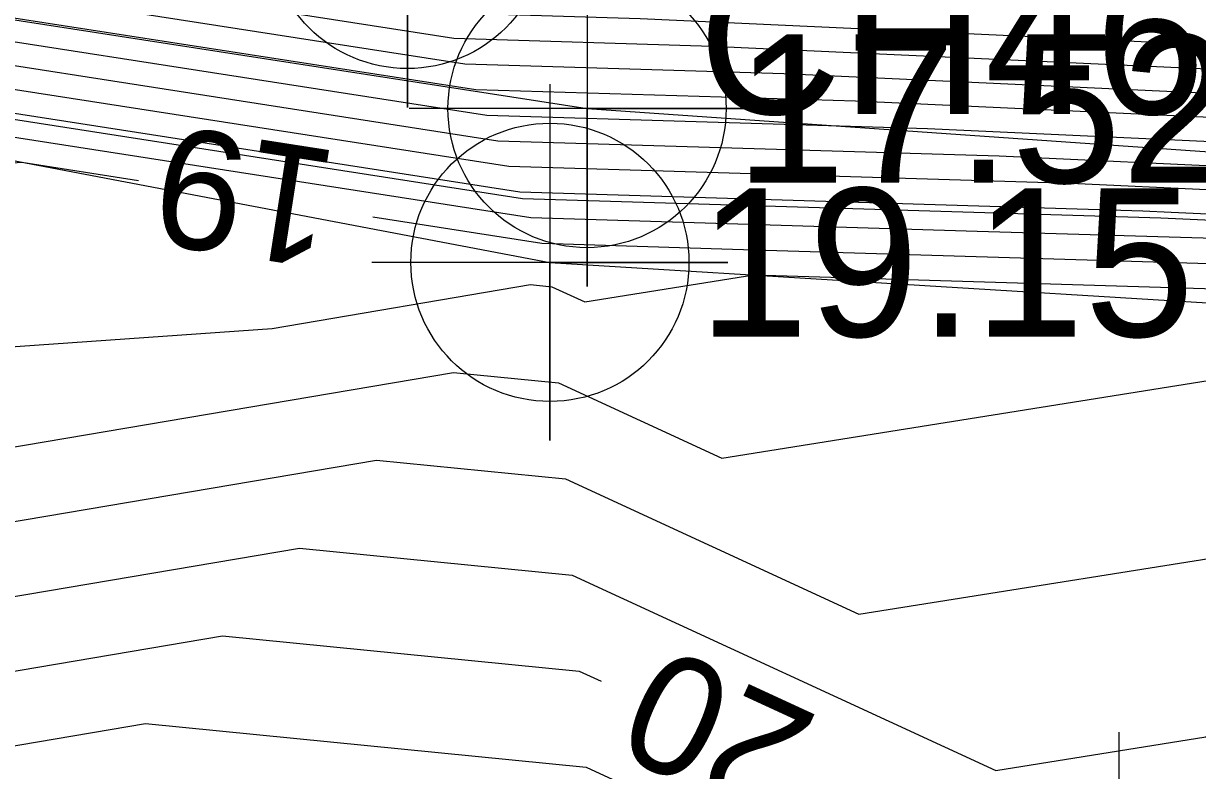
# Model space of a CAD drawing. Extents: x 2531902 to 2533249, y 715219 to 716099.
# Drawn here: x 2532750.37 to 2532770.16, y 715611.98 to 715624.56 of the extents above; entities that cross this region are included whole.
import ezdxf

# ---------------------------------------------------------------- set-up
doc = ezdxf.new("R2010")
doc.units = 0
for name, color, linetype in [('DTM Contours Major', 7, 'Continuous'), ('DTM Contours Major Text', 7, 'Continuous'), ('DTM Contours Minor', 7, 'Continuous'), ('Exist DTM Breakline', 7, 'Continuous'), ('Exist DTM Breakline Cogo Elevation', 7, 'Continuous'), ('Exist DTM Breakline Cogo Number', 7, 'Continuous'), ('Exist DTM Breakline Cogo Point CELL', 7, 'Continuous'), ('Exist DTM Breakline Underwater Cogo Point CELL', 7, 'Continuous'), ('Exist DTM Regular Point CELL', 7, 'Continuous'), ('Exist Hydro Stream or Body of Water', 7, 'Continuous'), ('Scratch_Level_2', 7, 'Continuous')]:
    doc.layers.add(name, color=color, linetype=linetype)

msp = doc.modelspace()

# ---------------------------------------------------------------- linework, layer by layer
at = {"layer": 'DTM Contours Major'}
for points in [[(2532674.529, 715657.71), (2532672.706, 715658.283), (2532669.358, 715655.677), (2532669.391, 715655.408), (2532669.64, 715655.324), (2532669.93, 715655.106), (2532682.035, 715650.435), (2532694.89, 715638.9), (2532696.316, 715638.261), (2532713.679, 715632.717), (2532713.962, 715632.678), (2532738.178, 715624.046), (2532738.122, 715621.369), (2532750.341, 715622.225), (2532752.309, 715621.919)], [(2532683.669, 715652.707), (2532686.565, 715648.638), (2532696.063, 715640.186), (2532696.941, 715639.877), (2532699.885, 715638.841), (2532713.588, 715634.382), (2532714.896, 715633.965), (2532718.561, 715632.797), (2532737.526, 715626.203), (2532738.761, 715626.016), (2532745.314, 715625.023), (2532758.183, 715623.02), (2532765.608, 715622.796), (2532771.866, 715622.509), (2532775.8, 715622.328)], [(2532674.126, 715647.354), (2532676.074, 715645.889), (2532680.793, 715644.068), (2532685.805, 715639.571), (2532705.874, 715630.573), (2532713.943, 715627.997), (2532721.165, 715626.984), (2532734.505, 715622.229), (2532734.391, 715616.753), (2532735.587, 715613.371), (2532737.979, 715613.025), (2532743.455, 715612.508), (2532753.726, 715614.247), (2532759.739, 715613.652), (2532760.112, 715613.48)], [(2532756.262, 715621.304), (2532759.108, 715620.861), (2532762.325, 715620.764), (2532771.66, 715620.482), (2532774.429, 715620.355), (2532784.806, 715620.395), (2532794.309, 715620.431), (2532796.968, 715620.313), (2532797.174, 715620.349), (2532797.269, 715620.338), (2532797.325, 715620.374), (2532797.554, 715620.479), (2532799.281, 715620.925), (2532809.342, 715623.147)]]:
    msp.add_lwpolyline(points, dxfattribs=at)
at = {"layer": 'DTM Contours Minor'}
for points in [[(2532681.524, 715659.201), (2532690.353, 715646.793), (2532696.477, 715641.344), (2532697.043, 715641.145), (2532703.609, 715638.834), (2532713.521, 715635.609), (2532714.467, 715635.307), (2532722.642, 715632.701), (2532736.183, 715627.994), (2532737.064, 715627.861), (2532751.681, 715625.644), (2532757.443, 715624.748), (2532760.767, 715624.647), (2532774.726, 715624.006), (2532777.201, 715623.892), (2532786.471, 715623.928), (2532796.136, 715623.855), (2532796.841, 715623.85), (2532797.93, 715624.08), (2532812.876, 715627.235)], [(2532681.795, 715657.95), (2532689.406, 715647.255), (2532696.373, 715641.055), (2532697.018, 715640.828), (2532702.678, 715638.836), (2532713.538, 715635.302), (2532714.575, 715634.971), (2532721.622, 715632.725), (2532736.519, 715627.547), (2532737.489, 715627.399), (2532750.09, 715625.489), (2532757.628, 715624.316), (2532761.978, 715624.184), (2532774.011, 715623.631), (2532776.893, 715623.499), (2532787.688, 715623.54), (2532796.02, 715623.478), (2532796.873, 715623.471), (2532798.191, 715623.75), (2532811.075, 715626.47)], [(2532682.066, 715656.7), (2532688.459, 715647.716), (2532696.27, 715640.765), (2532696.992, 715640.511), (2532701.747, 715638.838), (2532713.554, 715634.995), (2532714.682, 715634.636), (2532720.601, 715632.749), (2532736.855, 715627.099), (2532737.913, 715626.938), (2532748.498, 715625.333), (2532757.813, 715623.884), (2532763.188, 715623.722), (2532773.296, 715623.257), (2532776.585, 715623.106), (2532788.906, 715623.153), (2532795.904, 715623.101), (2532796.905, 715623.093), (2532798.452, 715623.42), (2532809.275, 715625.705)], [(2532682.336, 715655.45), (2532687.512, 715648.177), (2532696.166, 715640.475), (2532696.967, 715640.194), (2532700.816, 715638.839), (2532713.571, 715634.688), (2532714.789, 715634.3), (2532719.581, 715632.773), (2532737.191, 715626.651), (2532738.337, 715626.477), (2532746.906, 715625.178), (2532757.998, 715623.452), (2532764.398, 715623.259), (2532772.581, 715622.883), (2532776.277, 715622.713), (2532790.123, 715622.766), (2532795.789, 715622.724), (2532796.937, 715622.715), (2532798.713, 715623.09), (2532807.474, 715624.94)], [(2532681.549, 715654.816), (2532682.878, 715652.949), (2532685.618, 715649.099), (2532695.959, 715639.896), (2532696.916, 715639.56), (2532698.953, 715638.843), (2532713.604, 715634.075), (2532715.003, 715633.629), (2532717.54, 715632.82), (2532737.862, 715625.756), (2532739.186, 715625.555), (2532743.722, 715624.867), (2532758.368, 715622.588), (2532766.819, 715622.333), (2532771.15, 715622.134), (2532775.661, 715621.927), (2532792.558, 715621.992), (2532795.557, 715621.969), (2532797.001, 715621.958), (2532799.234, 715622.43), (2532803.873, 715623.409)], [(2532681.7, 715653.735), (2532683.149, 715651.699), (2532684.671, 715649.56), (2532695.856, 715639.607), (2532696.89, 715639.243), (2532698.022, 715638.844), (2532713.621, 715633.768), (2532715.111, 715633.293), (2532716.52, 715632.844), (2532738.198, 715625.308), (2532739.61, 715625.094), (2532742.13, 715624.712), (2532758.553, 715622.157), (2532768.029, 715621.871), (2532770.435, 715621.76), (2532775.353, 715621.534), (2532793.775, 715621.605), (2532795.442, 715621.592), (2532797.033, 715621.58), (2532799.495, 715622.1), (2532802.072, 715622.644)], [(2532681.851, 715652.654), (2532683.42, 715650.449), (2532683.724, 715650.021), (2532695.752, 715639.317), (2532696.865, 715638.926), (2532697.091, 715638.846), (2532713.638, 715633.461), (2532715.218, 715632.958), (2532715.5, 715632.868), (2532738.534, 715624.86), (2532740.034, 715624.633), (2532740.538, 715624.556), (2532758.738, 715621.725), (2532769.239, 715621.408), (2532769.72, 715621.386), (2532775.045, 715621.141), (2532794.993, 715621.218), (2532795.326, 715621.215), (2532797.066, 715621.202), (2532799.756, 715621.77), (2532800.271, 715621.879), (2532825.827, 715627.523)], [(2532682.001, 715651.572), (2532682.777, 715650.482), (2532690.122, 715643.946), (2532695.649, 715639.028), (2532696.16, 715638.848), (2532705.016, 715635.966), (2532713.655, 715633.155), (2532714.479, 715632.892), (2532737.701, 715624.819), (2532738.87, 715624.413), (2532738.946, 715624.401), (2532745.88, 715623.322), (2532758.923, 715621.293), (2532766.449, 715621.066), (2532770.449, 715620.945), (2532774.737, 715620.748), (2532790.801, 715620.81), (2532796.21, 715620.83), (2532797.098, 715620.824), (2532798.47, 715621.114), (2532803.901, 715622.313)], [(2532681.787, 715649.161), (2532693.073, 715639.034), (2532698.228, 715636.723), (2532713.731, 715631.773), (2532715.403, 715631.539), (2532737.443, 715623.682), (2532737.33, 715618.219), (2532754.561, 715619.426), (2532758.918, 715620.164), (2532759.276, 715620.128), (2532759.832, 715619.872), (2532762.685, 715620.327), (2532772.87, 715620.019), (2532774.121, 715619.962), (2532778.811, 715619.98), (2532783.105, 715619.996), (2532796.357, 715619.409), (2532797.382, 715619.588), (2532797.854, 715619.53), (2532798.133, 715619.713), (2532799.275, 715620.232), (2532807.884, 715622.457)], [(2532681.538, 715647.888), (2532691.256, 715639.168), (2532700.139, 715635.185), (2532713.784, 715630.829), (2532716.843, 715630.4), (2532736.709, 715623.319), (2532736.539, 715615.164), (2532736.549, 715615.135), (2532736.57, 715615.132), (2532736.617, 715615.128), (2532757.62, 715618.685), (2532759.392, 715618.509), (2532762.143, 715617.241), (2532773.58, 715619.066), (2532773.975, 715619.47), (2532774.163, 715619.461), (2532795.746, 715618.505), (2532797.59, 715618.827), (2532798.439, 715618.722), (2532798.941, 715619.051), (2532800.996, 715619.985), (2532816.486, 715623.99)], [(2532681.29, 715646.615), (2532689.439, 715639.303), (2532702.051, 715633.648), (2532713.837, 715629.885), (2532718.284, 715629.262), (2532735.974, 715622.956), (2532735.823, 715615.694), (2532736.229, 715614.547), (2532737.039, 715614.43), (2532738.896, 715614.255), (2532756.322, 715617.206), (2532759.507, 715616.89), (2532764.454, 715614.609), (2532771.942, 715615.804), (2532774.584, 715618.512), (2532775.847, 715618.455), (2532795.135, 715617.6), (2532797.797, 715618.066), (2532799.024, 715617.915), (2532799.75, 715618.389), (2532802.717, 715619.738)], [(2532681.042, 715645.341), (2532687.622, 715639.437), (2532703.963, 715632.11), (2532713.89, 715628.941), (2532719.724, 715628.123), (2532735.24, 715622.592), (2532735.107, 715616.223), (2532735.908, 715613.959), (2532737.509, 715613.727), (2532741.176, 715613.381), (2532755.024, 715615.726), (2532759.623, 715615.271), (2532766.765, 715611.978), (2532770.304, 715612.543), (2532775.194, 715617.554), (2532777.532, 715617.449), (2532794.524, 715616.696), (2532798.005, 715617.305), (2532799.61, 715617.107), (2532800.558, 715617.728), (2532804.439, 715619.492)], [(2532680.545, 715642.795), (2532683.988, 715639.705), (2532707.786, 715629.035), (2532713.996, 715627.053), (2532722.605, 715625.845), (2532733.771, 715621.865), (2532733.675, 715617.282), (2532735.267, 715612.783), (2532738.448, 715612.322), (2532745.734, 715611.634), (2532752.429, 715612.768), (2532759.855, 715612.033), (2532764.702, 715609.798)]]:
    msp.add_lwpolyline(points, dxfattribs=at)
at = {"layer": 'Exist DTM Breakline'}
msp.add_lwpolyline([(2532713.668, 715632.91), (2532738.883, 715624.395), (2532759.246, 715620.539), (2532773.868, 715619.638), (2532797.122, 715620.541), (2532830.298, 715626.45), (2532834.772, 715629.357), (2532845.901, 715630.257), (2532852.301, 715627.724), (2532853.675, 715626.881), (2532873.942, 715617.949), (2532888.735, 715612.988), (2532909.367, 715604.653), (2532924.285, 715597.984), (2532944.343, 715591.433), (2532962.6, 715582.573), (2532991.856, 715569.195), (2533016.156, 715554.384)], dxfattribs=at)
at = {"layer": 'Exist DTM Breakline Cogo Point CELL'}
for points in [[(2532759.871, 715626.13), (2532759.871, 715620.13), (2532759.871, 715623.13), (2532762.871, 715623.13), (2532756.871, 715623.13)], [(2532759.246, 715623.539), (2532759.246, 715617.539), (2532759.246, 715620.539), (2532762.246, 715620.539), (2532756.246, 715620.539)]]:
    msp.add_lwpolyline(points, dxfattribs=at)
for centre in [(2532759.871, 715623.13), (2532759.246, 715620.539)]:
    msp.add_circle(centre, 2.344, dxfattribs=at)
at = {"layer": 'Exist DTM Breakline Underwater Cogo Point CELL'}
msp.add_lwpolyline([(2532756.843, 715629.148), (2532756.843, 715623.148), (2532756.843, 715626.148), (2532759.843, 715626.148), (2532753.843, 715626.148)], dxfattribs=at)
msp.add_circle((2532756.843, 715626.148), 2.344, dxfattribs=at)
at = {"layer": 'Exist DTM Regular Point CELL'}
msp.add_lwpolyline([(2532768.836, 715612.621), (2532768.836, 715606.621), (2532768.836, 715609.621), (2532771.836, 715609.621), (2532765.836, 715609.621)], dxfattribs=at)
at = {"layer": 'Exist Hydro Stream or Body of Water'}
msp.add_lwpolyline([(2532681.888, 715652.383), (2532683.487, 715650.136), (2532695.727, 715639.245), (2532696.858, 715638.846), (2532713.642, 715633.385), (2532715.245, 715632.874), (2532738.618, 715624.748), (2532740.14, 715624.518), (2532758.785, 715621.617), (2532769.542, 715621.292), (2532774.968, 715621.043), (2532795.297, 715621.121), (2532797.074, 715621.107), (2532799.821, 715621.688), (2532825.866, 715627.44)], dxfattribs=at)
at = {"layer": 'Scratch_Level_2'}
msp.add_lwpolyline([(2532714.664, 715634.736), (2532739.321, 715626.311), (2532759.871, 715623.13), (2532773.772, 715622.161), (2532797.407, 715622.564), (2532828.795, 715628.744), (2532834.22, 715630.983), (2532845.975, 715632.207), (2532853.028, 715629.31), (2532854.542, 715628.512), (2532875.028, 715620.214), (2532888.893, 715614.569), (2532909.676, 715606.722), (2532925.335, 715600.738), (2532945.352, 715592.461), (2532962.769, 715583.896), (2532993.283, 715570.726), (2533017.454, 715556.427)], dxfattribs=at)

# ---------------------------------------------------------------- texts
at = {"layer": 'DTM Contours Major Text'}
for s, rotation, p in [('19', 171.1567, (2532755.723, 715622.4)), ('20', 155.2492, (2532763.827, 715612.868))]:
    msp.add_text(s, height=2, rotation=rotation, dxfattribs=at).set_placement(p)
at = {"layer": 'Exist DTM Breakline Cogo Elevation'}
for s, p in [('17.52', (2532762.371, 715621.88)), ('19.15', (2532761.746, 715619.289))]:
    msp.add_text(s, height=2.5, dxfattribs=at).set_placement(p)
at = {"layer": 'Exist DTM Breakline Cogo Number'}
msp.add_text('CH461', height=2.5, dxfattribs=at).set_placement((2532761.746, 715623.039))

doc.saveas('drawing.dxf')
